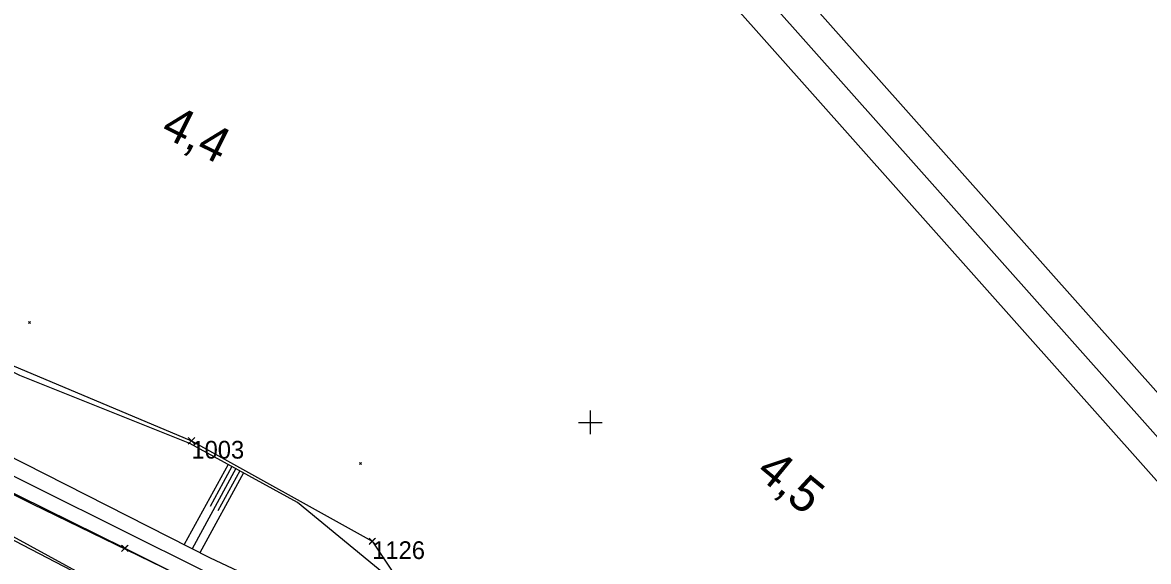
# Model space of a CAD drawing. Extents: x -866402 to -860377, y -1041908 to -1038598.
# Drawn here: x -865196.1 to -865005.5, y -1040223.5 to -1040132.4 of the extents above; entities that cross this region are included whole.
import ezdxf

# ---------------------------------------------------------------- set-up
doc = ezdxf.new("R2010")
doc.units = 0
for name, color, linetype in [('PS 02 trasa', 7, 'Continuous'), ('SZDC', 7, 'Continuous'), ('Vrstva 1', 7, 'Continuous'), ('Vrstva 48', 7, 'Continuous'), ('Vrstva 49', 7, 'Continuous'), ('Vrstva 5', 7, 'Continuous'), ('Vrstva 60', 7, 'Continuous'), ('Vrstva 7', 7, 'Continuous')]:
    doc.layers.add(name, color=color, linetype=linetype)

msp = doc.modelspace()

# ---------------------------------------------------------------- linework, layer by layer
at = {"layer": 'PS 02 trasa'}
msp.add_lwpolyline([(-865201.38, -1040210.15), (-865178.79, -1040221.3), (-865156.62, -1040232.4), (-865134.38, -1040244.23), (-865113.74, -1040257.69), (-865094.87, -1040273.5), (-865077.35, -1040291.34), (-865062.3, -1040310.94), (-865049.41, -1040332.02), (-865043.38, -1040343.59), (-865039, -1040354.42), (-865035.54, -1040362.86), (-865031.09, -1040377.83), (-865026.39, -1040376.13), (-865020.81, -1040401.67)], dxfattribs=at)
at = {"layer": 'SZDC'}
for points in [[(-865381.32, -1039975.48), (-865364.16, -1040003.66), (-865343.47, -1040025.47), (-865358.93, -1040046.69), (-865347.26, -1040054.41), (-865337.46, -1040076.98), (-865333.56, -1040085.78), (-865314.1, -1040109.68), (-865297.21, -1040133.13), (-865251.84, -1040161.5), (-865221.54, -1040180.39), (-865167.51, -1040203.13), (-865136.9, -1040220.12), (-865121.09, -1040243.74), (-865091.16, -1040253.56), (-865065.24, -1040268.27), (-865053.91, -1040285.28), (-865043.13, -1040305.31), (-865029.04, -1040320.43), (-865023.67, -1040361.98), (-865022.71, -1040375.04), (-865013.7, -1040387.94)], [(-865030.67, -1040387.26), (-865059.89, -1040365.76), (-865072.56, -1040348.33), (-865079.84, -1040338.31), (-865073.7, -1040321.53), (-865078.26, -1040311.98), (-865094.32, -1040313.08), (-865109.73, -1040296.41), (-865111.66, -1040292.34), (-865129.22, -1040250.97), (-865148.04, -1040244.25), (-865157.46, -1040240.87), (-865212.59, -1040212.22)]]:
    msp.add_lwpolyline(points, dxfattribs=at)
at = {"layer": 'Vrstva 1'}
for points in [[(-865732.63, -1039823.16), (-864894.8, -1040764.23), (-864672.98, -1040566.75), (-865510.81, -1039625.68)], [(-865511.22, -1039632.74), (-864680.04, -1040566.34), (-864894.39, -1040757.18), (-865725.57, -1039823.57)], [(-865718.52, -1039823.98), (-865030.3, -1040597.01), (-864823.41, -1040412.82), (-865511.63, -1039639.79)], [(-865511.63, -1039639.79), (-864823.41, -1040412.82), (-865030.3, -1040597.01), (-865718.52, -1039823.98)]]:
    msp.add_lwpolyline(points, close=True, dxfattribs=at)
msp.add_lwpolyline([(-865197.91, -1040208.93), (-865193.4, -1040211.18), (-865165.29, -1040225.16)], dxfattribs=at)
at = {"layer": 'Vrstva 48'}
for p, q in [((-865161.31, -1040207.1), (-865168.74, -1040220.69)), ((-865159.99, -1040207.82), (-865167.41, -1040221.37)), ((-865158.68, -1040208.54), (-865166.07, -1040222.05)), ((-865160.65, -1040207.46), (-865164.36, -1040214.24)), ((-865159.33, -1040208.18), (-865163.04, -1040214.94))]:
    msp.add_line(p, q, dxfattribs=at)
at = {"layer": 'Vrstva 49'}
for p, q in [((-865195.11, -1040182.93), (-865194.75, -1040183.28)), ((-865195.11, -1040183.28), (-865194.75, -1040182.93)), ((-865139.08, -1040206.8), (-865138.73, -1040207.15)), ((-865139.08, -1040207.15), (-865138.73, -1040206.8))]:
    msp.add_line(p, q, dxfattribs=at)
for points in [[(-865120.07, -1040245.4), (-865133, -1040227.16), (-865149.54, -1040213.53), (-865167.8, -1040203.55), (-865196.59, -1040192.05), (-865209.96, -1040185.39), (-865225.52, -1040180.24), (-865242.16, -1040168.66), (-865263.47, -1040155.47), (-865269.65, -1040152.18), (-865282.63, -1040143.33), (-865297.15, -1040134.4), (-865306.55, -1040120.68)], [(-865122.3, -1040244.83), (-865136.42, -1040236.91), (-865150, -1040229.66), (-865164.28, -1040222.95), (-865192.27, -1040208.77), (-865206.2, -1040201.73), (-865219.98, -1040194.42), (-865234.23, -1040186.65), (-865247.46, -1040177.9), (-865260.06, -1040168.59), (-865273.13, -1040158.48), (-865285.59, -1040147.84), (-865298.1, -1040136.14)], [(-865298.43, -1040144.73), (-865290.36, -1040153.46), (-865278.7, -1040164.32), (-865263.96, -1040177.27), (-865249.36, -1040188.31), (-865232.62, -1040199.15), (-865215.4, -1040209.16), (-865197.81, -1040219.26), (-865179.25, -1040229.4), (-865167.55, -1040234.18), (-865152.17, -1040241.51)], [(-865128.42, -1040249.11), (-865129.57, -1040247.66), (-865139.14, -1040242.25), (-865152.53, -1040234.94), (-865166.3, -1040227.46), (-865194.4, -1040213.85), (-865208.27, -1040207.04)]]:
    msp.add_lwpolyline(points, dxfattribs=at)
at = {"layer": 'Vrstva 5'}
for p, q in [((-865100, -1040198), (-865100, -1040202)), ((-865102, -1040200), (-865098, -1040200))]:
    msp.add_line(p, q, dxfattribs=at)
at = {"layer": 'Vrstva 60'}
for p, q in [((-865167.06, -1040203.58), (-865168.06, -1040202.58)), ((-865167.06, -1040202.68), (-865168.06, -1040203.68)), ((-865167.96, -1040203.58), (-865166.96, -1040202.58)), ((-865167.96, -1040202.68), (-865166.96, -1040203.68)), ((-865167.51, -1040203.13), (-865167.51, -1040203.13)), ((-865136.45, -1040220.57), (-865137.45, -1040219.57)), ((-865136.45, -1040219.67), (-865137.45, -1040220.67)), ((-865137.35, -1040220.57), (-865136.35, -1040219.57)), ((-865137.35, -1040219.67), (-865136.35, -1040220.67)), ((-865136.9, -1040220.12), (-865136.9, -1040220.12)), ((-865178.34, -1040221.75), (-865179.34, -1040220.75)), ((-865178.34, -1040220.85), (-865179.34, -1040221.85)), ((-865179.24, -1040221.75), (-865178.24, -1040220.75)), ((-865179.24, -1040220.85), (-865178.24, -1040221.85)), ((-865178.79, -1040221.3), (-865178.79, -1040221.3))]:
    msp.add_line(p, q, dxfattribs=at)

# ---------------------------------------------------------------- texts
for s, p in [('1003', (-865167.51, -1040206.13)), ('1126', (-865136.9, -1040223.12))]:
    msp.add_text(s, height=3, dxfattribs=at).set_placement(p)
at = {"layer": 'Vrstva 7'}
for s, rotation, p in [('4,4', 333.4655, (-865172.95, -1040151.39)), ('4,5', 320.4852, (-865072.19, -1040208.79))]:
    msp.add_text(s, height=6, rotation=rotation, dxfattribs=at).set_placement(p)

doc.saveas('drawing.dxf')
